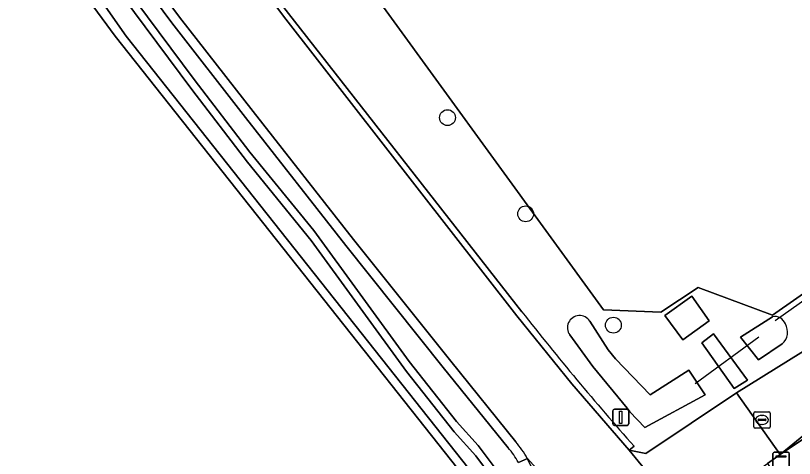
# Model space of a CAD drawing. Extents: x 164494 to 166241, y 382475 to 384495.
# Drawn here: x 165100.74 to 165148.86, y 383054.9 to 383082.23 of the extents above; entities that cross this region are included whole.
import ezdxf

# ---------------------------------------------------------------- set-up
doc = ezdxf.new("R2010")
doc.units = 0
for name, color, linetype in [('IMGEO_Berm_halfverhard', 7, 'Continuous'), ('IMGEO_Boom', 7, 'Continuous'), ('IMGEO_Bouwland', 7, 'Continuous'), ('IMGEO_Duiker', 7, 'Continuous'), ('IMGEO_Erf', 7, 'Continuous'), ('IMGEO_Grasland_overig', 7, 'Continuous'), ('IMGEO_Groenvoorziening', 7, 'Continuous'), ('IMGEO_Kast', 7, 'Continuous'), ('IMGEO_Lichtmast', 7, 'Continuous'), ('IMGEO_Oever', 7, 'Continuous'), ('IMGEO_Rijbaan_lokaal_gesloten', 7, 'Continuous'), ('IMGEO_Rijbaan_lokaal_halfverhard', 7, 'Continuous'), ('IMGEO_Rioolput', 7, 'Continuous'), ('IMGEO_Voetpad_open', 7, 'Continuous'), ('IMGEO_Waterloop', 7, 'Continuous')]:
    doc.layers.add(name, color=color, linetype=linetype)

msp = doc.modelspace()

# ---------------------------------------------------------------- linework, layer by layer
at = {"layer": 'IMGEO_Berm_halfverhard'}
for points in [[(165105.08, 383099.084), (165105.321, 383099.248), (165089.441, 383120.561), (165088.96, 383120.2), (165104.824, 383098.91), (165117.287, 383082.185), (165131.701, 383063.704), (165135.116, 383059.491), (165138.648, 383055.401), (165138.953, 383055.645)], [(165115.42, 383076.3), (165110.865, 383082.129), (165084.718, 383117.313), (165084.231, 383116.963), (165110.383, 383081.771), (165114.948, 383075.929), (165121.14, 383068.038), (165127.167, 383060.515), (165131.174, 383055.545)], [(165132.015, 383063.951), (165116.709, 383083.512), (165105.08, 383099.084)], [(165131.641, 383055.922), (165127.634, 383060.891), (165121.609, 383068.413), (165115.42, 383076.3)], [(165132.357, 383054.895), (165131.808, 383054.649)], [(165131.808, 383054.649), (165132.357, 383054.895)]]:
    msp.add_lwpolyline(points, dxfattribs=at)
for centre, radius, start, end in [((165276.772, 383177.816), 184.174, 218.18835, 221.55565), ((165127.186, 383052.053), 5.9, 28.793, 40.9736), ((165127.203, 383052.063), 5.281, 29.3177, 41.248), ((165127.237, 383052.091), 5.837, 314.642, 28.7082)]:
    msp.add_arc(centre, radius, start, end, dxfattribs=at)
at = {"layer": 'IMGEO_Boom'}
for centre in [(165127.421, 383075.929), (165132.253, 383069.99), (165137.675, 383063.12)]:
    msp.add_circle(centre, 0.489, dxfattribs=at)
at = {"layer": 'IMGEO_Bouwland'}
msp.add_lwpolyline([(165074.123, 383155.419), (165090.977, 383126.271), (165109.315, 383102.17), (165116.194, 383099.107), (165122.512, 383097.152), (165123.715, 383095.196), (165123.722, 383093.887), (165120.236, 383087.207), (165137.054, 383064.063), (165140.602, 383063.912), (165142.91, 383065.451), (165147.5, 383063.744), (165151.816, 383066.736), (165153.002, 383067.83), (165157.78, 383071.582), (165165.334, 383076.665), (165168.732, 383079.127), (165168.857, 383079.221), (165175.002, 383083.842)], dxfattribs=at)
at = {"layer": 'IMGEO_Duiker'}
for points in [[(165147.666, 383063.397), (165154.789, 383068.446)], [(165142.728, 383059.518), (165146.652, 383062.389)]]:
    msp.add_lwpolyline(points, dxfattribs=at)
at = {"layer": 'IMGEO_Erf'}
for points in [[(165070.298, 383021.899), (165075.419, 383024.723), (165078.42, 383026.378), (165080.567, 383027.366), (165086.908, 383030.775), (165087.302, 383030.987), (165087.92, 383031.295), (165088.293, 383031.481), (165091.062, 383032.863), (165091.867, 383033.265), (165092.654, 383033.657), (165109.176, 383042.267), (165126.099, 383051.085), (165129.346, 383052.646), (165106.891, 383080.948), (165095.917, 383095.847), (165095.148, 383097.711), (165091.308, 383102.836), (165060.973, 383084.346)], [(165158.919, 383062.435), (165147.971, 383055.131), (165147.193, 383054.584), (165154.258, 383044.057)]]:
    msp.add_lwpolyline(points, dxfattribs=at)
at = {"layer": 'IMGEO_Grasland_overig'}
for points in [[(165090.977, 383126.271), (165088.95, 383124.679), (165086.849, 383123.029), (165088.367, 383120.996), (165088.96, 383120.2), (165089.441, 383120.561), (165105.321, 383099.248), (165105.08, 383099.084), (165116.709, 383083.512), (165132.015, 383063.951)], [(165175.309, 383081.641), (165173.357, 383080.497), (165169.909, 383077.778), (165168.732, 383079.127), (165165.334, 383076.665), (165166.126, 383075.223), (165158.049, 383069.441), (165154.937, 383067.079), (165152.431, 383065.873), (165151.816, 383066.736), (165147.5, 383063.744), (165142.91, 383065.451), (165140.602, 383063.912), (165137.054, 383064.063), (165120.236, 383087.207), (165123.722, 383093.887), (165123.715, 383095.196), (165122.512, 383097.152), (165116.194, 383099.107), (165109.315, 383102.17), (165090.977, 383126.271)], [(165138.953, 383055.645), (165138.648, 383055.401), (165139.685, 383055.193), (165145.275, 383058.943), (165150.953, 383062.462), (165153.384, 383064.628), (165157.699, 383067.663), (165165.264, 383072.659), (165174.96, 383079.683), (165177.631, 383081.868)], [(165148.111, 383061.958), (165146.633, 383060.983), (165145.517, 383062.375), (165147.5, 383063.641)], [(165136.219, 383063.365), (165137.358, 383061.6), (165137.798, 383061.043), (165139.956, 383058.825), (165142.339, 383060.346)], [(165142.339, 383060.346), (165143.338, 383058.809), (165139.625, 383056.807), (165138.691, 383057.772), (165138.515, 383057.986), (165136.395, 383060.57), (165134.978, 383062.514)]]:
    msp.add_lwpolyline(points, dxfattribs=at)
for points in [[(165142.516, 383064.9), (165143.599, 383063.38), (165141.959, 383062.22), (165140.843, 383063.713)], [(165143.144, 383062.027), (165143.857, 383062.591), (165145.958, 383059.723), (165145.144, 383059.206)]]:
    msp.add_lwpolyline(points, close=True, dxfattribs=at)
for centre, radius, start, end in [((165276.772, 383177.816), 184.174, 218.18835, 221.55565), ((165135.586, 383062.957), 0.753, 32.8076, 216.0722), ((165147.645, 383062.965), 0.692, 19.6312, 102.1253), ((165147.428, 383062.694), 1.004, 312.8554, 30.0695)]:
    msp.add_arc(centre, radius, start, end, dxfattribs=at)
at = {"layer": 'IMGEO_Groenvoorziening'}
for points in [[(165131.174, 383055.545), (165127.167, 383060.515), (165121.14, 383068.038), (165114.948, 383075.929), (165110.383, 383081.771), (165084.231, 383116.963), (165084.718, 383117.313), (165084.235, 383117.963), (165074.593, 383130.998), (165074.54, 383131.069), (165074.189, 383130.821), (165059.934, 383149.875), (165041.519, 383174.67), (165012.663, 383213.574), (165010.162, 383216.934)], [(165099.629, 383094.586), (165111.774, 383078.281), (165115.208, 383073.802), (165119.16, 383068.961), (165125.053, 383060.869), (165127.972, 383057.173), (165129.323, 383055.685), (165130.304, 383054.382), (165131.228, 383053.155), (165131.313, 383052.843), (165131.326, 383052.795), (165131.413, 383052.534), (165131.473, 383052.199), (165131.489, 383051.885), (165131.465, 383051.554), (165131.395, 383051.232), (165131.229, 383050.832), (165131.114, 383050.653), (165130.911, 383050.403), (165130.68, 383050.172), (165130.436, 383049.949), (165093.844, 383031.73)]]:
    msp.add_lwpolyline(points, dxfattribs=at)
for points in [[(165152.793, 383059.072), (165147.971, 383055.131), (165158.919, 383062.435), (165169.627, 383070.041), (165168.789, 383071.017), (165161.607, 383065.761)], [(165142.516, 383064.9), (165140.843, 383063.713), (165141.959, 383062.22), (165143.599, 383063.38)]]:
    msp.add_lwpolyline(points, close=True, dxfattribs=at)
msp.add_arc((165127.203, 383052.063), 5.281, 29.3177, 41.248, dxfattribs=at)
at = {"layer": 'IMGEO_Kast'}
for p, q in [((165147.533, 383054.349), (165147.533, 383055.19)), ((165147.533, 383055.19), (165147.533, 383054.349)), ((165147.608, 383055.274), (165148.449, 383055.274)), ((165148.449, 383055.274), (165147.608, 383055.274)), ((165148.533, 383055.199), (165148.533, 383054.358)), ((165148.533, 383054.358), (165148.533, 383055.199))]:
    msp.add_line(p, q, dxfattribs=at)
msp.add_lwpolyline([(165147.728, 383055.064), (165148.328, 383055.064), (165148.328, 383054.979), (165147.728, 383054.979), (165147.728, 383055.064)], dxfattribs=at)
for centre, start, end in [((165147.611, 383055.196), 92.4484, 184.2845), ((165147.611, 383055.196), 92.4484, 184.2845), ((165148.455, 383055.196), 2.4484, 94.2845), ((165148.455, 383055.196), 2.4484, 94.2845)]:
    msp.add_arc(centre, 0.0779, start, end, dxfattribs=at)
at = {"layer": 'IMGEO_Lichtmast'}
for p, q in [((165137.634, 383057.028), (165137.634, 383057.828)), ((165137.634, 383057.828), (165137.634, 383057.028)), ((165137.734, 383057.928), (165138.524, 383057.928)), ((165138.524, 383057.928), (165137.734, 383057.928)), ((165138.624, 383057.828), (165138.624, 383057.028)), ((165138.624, 383057.028), (165138.624, 383057.828)), ((165138.524, 383056.928), (165137.734, 383056.928)), ((165137.734, 383056.928), (165138.524, 383056.928))]:
    msp.add_line(p, q, dxfattribs=at)
msp.add_lwpolyline([(165138.054, 383057.803), (165138.204, 383057.803), (165138.204, 383057.053), (165138.054, 383057.053), (165138.054, 383057.803)], dxfattribs=at)
for centre, start, end in [((165137.734, 383057.828), 90, 180), ((165137.734, 383057.828), 90, 180), ((165138.524, 383057.828), 0, 90), ((165138.524, 383057.828), 360, 90), ((165137.734, 383057.028), 180, 270), ((165137.734, 383057.028), 180, 270), ((165138.524, 383057.028), 270, 0), ((165138.524, 383057.028), 270, 0)]:
    msp.add_arc(centre, 0.1, start, end, dxfattribs=at)
at = {"layer": 'IMGEO_Oever'}
for points in [[(165093.574, 383033.113), (165109.675, 383041.504), (165126.591, 383050.318), (165130.416, 383052.157), (165107.563, 383080.96), (165095.862, 383097.667)], [(165095.917, 383095.847), (165106.891, 383080.948), (165129.346, 383052.646), (165126.099, 383051.085), (165109.176, 383042.267), (165092.654, 383033.657)], [(165093.844, 383031.73), (165130.436, 383049.949), (165130.68, 383050.172), (165130.911, 383050.403), (165131.114, 383050.653), (165131.229, 383050.832), (165131.395, 383051.232), (165131.465, 383051.554), (165131.489, 383051.885), (165131.473, 383052.199), (165131.413, 383052.534), (165131.326, 383052.795), (165131.313, 383052.843), (165131.228, 383053.155), (165130.304, 383054.382), (165129.323, 383055.685), (165127.972, 383057.173), (165125.053, 383060.869), (165119.16, 383068.961), (165115.208, 383073.802), (165111.774, 383078.281), (165099.629, 383094.586)], [(165099.476, 383093.969), (165111.62, 383077.665), (165115.061, 383073.177), (165119.009, 383068.341), (165124.899, 383060.253), (165127.836, 383056.535), (165129.183, 383055.051), (165130.149, 383053.767)]]:
    msp.add_lwpolyline(points, dxfattribs=at)
at = {"layer": 'IMGEO_Rijbaan_lokaal_gesloten'}
for points in [[(165117.287, 383082.185), (165104.824, 383098.91), (165088.96, 383120.2), (165088.367, 383120.996), (165084.235, 383117.963), (165084.718, 383117.313), (165110.865, 383082.129), (165115.42, 383076.3), (165121.609, 383068.413), (165127.634, 383060.891), (165131.641, 383055.922)], [(165140.043, 383053.693), (165138.648, 383055.401), (165135.116, 383059.491), (165131.701, 383063.704), (165117.287, 383082.185)], [(165135.361, 383051.557), (165132.357, 383054.895)], [(165132.357, 383054.895), (165135.361, 383051.557)]]:
    msp.add_lwpolyline(points, dxfattribs=at)
for centre, radius, start, end in [((165127.186, 383052.053), 5.9, 28.793, 40.9736), ((165127.237, 383052.091), 5.837, 314.642, 28.7082)]:
    msp.add_arc(centre, radius, start, end, dxfattribs=at)
at = {"layer": 'IMGEO_Rijbaan_lokaal_halfverhard'}
msp.add_lwpolyline([(165177.631, 383081.868), (165174.96, 383079.683), (165165.264, 383072.659), (165157.699, 383067.663), (165153.384, 383064.628), (165150.953, 383062.462), (165145.275, 383058.943), (165147.971, 383055.131), (165152.793, 383059.072), (165161.607, 383065.761), (165168.789, 383071.017), (165181.4, 383080.247), (165183.37, 383082.035), (165188.276, 383087.227), (165199.806, 383103.287), (165201.6, 383105.787), (165218.697, 383130.814), (165226.213, 383142.498), (165232.128, 383150.823)], dxfattribs=at)
at = {"layer": 'IMGEO_Rioolput'}
for p, q in [((165146.354, 383056.843), (165146.354, 383057.695)), ((165146.429, 383057.769), (165147.281, 383057.769)), ((165146.656, 383057.312), (165147.054, 383057.312)), ((165146.842, 383057.549), (165146.867, 383057.549)), ((165147.355, 383057.695), (165147.355, 383056.843)), ((165146.613, 383057.263), (165146.613, 383057.275)), ((165147.051, 383057.226), (165146.653, 383057.226)), ((165146.865, 383056.989), (165146.84, 383056.989)), ((165147.097, 383057.275), (165147.097, 383057.263)), ((165147.281, 383056.769), (165146.429, 383056.769))]:
    msp.add_line(p, q, dxfattribs=at)
for points in [[(165146.354, 383056.843), (165146.354, 383057.695)], [(165146.429, 383057.769), (165147.281, 383057.769)], [(165147.355, 383057.695), (165147.355, 383056.843)], [(165147.281, 383056.769), (165146.429, 383056.769)]]:
    msp.add_lwpolyline(points, dxfattribs=at)
for centre, radius, start, end in [((165146.431, 383057.693), 0.0765, 91.552, 178.448), ((165146.431, 383057.693), 0.0765, 91.552, 178.448), ((165146.653, 383057.272), 0.0403, 85.8775, 175.7526), ((165147.058, 383057.274), 0.0386, 1.7309, 96.639), ((165147.279, 383057.693), 0.0765, 1.552, 88.448), ((165147.279, 383057.693), 0.0765, 1.552, 88.448), ((165146.431, 383056.845), 0.0765, 181.552, 268.448), ((165146.431, 383056.845), 0.0765, 181.552, 268.448), ((165146.65, 383057.262), 0.0366, 178.938, 274.7102), ((165147.054, 383057.269), 0.043, 264.8664, 352.4533), ((165147.279, 383056.845), 0.0765, 271.552, 358.448), ((165147.279, 383056.845), 0.0765, 271.552, 358.448)]:
    msp.add_arc(centre, radius, start, end, dxfattribs=at)
for centre, major_axis, ratio, start_param, end_param in [((165146.841, 383057.269), (-0.387, 0.002), 0.722429, 4.712389, 7.853982), ((165146.866, 383057.269), (-0.39, 0.002), 0.717154, 1.570796, 4.712389)]:
    msp.add_ellipse(centre, major_axis=major_axis, ratio=ratio, start_param=start_param, end_param=end_param, dxfattribs=at)
at = {"layer": 'IMGEO_Voetpad_open'}
msp.add_lwpolyline([(165143.144, 383062.027), (165145.144, 383059.206), (165145.958, 383059.723), (165143.857, 383062.591)], close=True, dxfattribs=at)
msp.add_lwpolyline([(165144.918, 383048.309), (165145.679, 383048.764), (165148.434, 383050.617), (165146.291, 383053.948), (165147.193, 383054.584), (165147.971, 383055.131), (165145.275, 383058.943), (165139.685, 383055.193), (165138.648, 383055.401), (165140.043, 383053.693)], dxfattribs=at)
at = {"layer": 'IMGEO_Waterloop'}
for points in [[(165095.862, 383097.667), (165107.563, 383080.96), (165130.416, 383052.157), (165126.591, 383050.318), (165109.675, 383041.504), (165093.574, 383033.113)], [(165130.149, 383053.767), (165129.183, 383055.051), (165127.836, 383056.535), (165124.899, 383060.253), (165119.009, 383068.341), (165115.061, 383073.177), (165111.62, 383077.665), (165099.476, 383093.969)], [(165147.5, 383063.641), (165145.517, 383062.375), (165146.633, 383060.983), (165148.111, 383061.958)], [(165142.339, 383060.346), (165139.956, 383058.825), (165137.798, 383061.043), (165137.358, 383061.6), (165136.219, 383063.365)], [(165134.978, 383062.514), (165136.395, 383060.57), (165138.515, 383057.986), (165138.691, 383057.772), (165139.625, 383056.807), (165143.338, 383058.809), (165142.339, 383060.346)]]:
    msp.add_lwpolyline(points, dxfattribs=at)
for centre, radius, start, end in [((165135.586, 383062.957), 0.753, 32.8076, 216.0722), ((165147.645, 383062.965), 0.692, 19.6312, 102.1253), ((165147.428, 383062.694), 1.004, 312.8554, 30.0695)]:
    msp.add_arc(centre, radius, start, end, dxfattribs=at)

doc.saveas('drawing.dxf')
